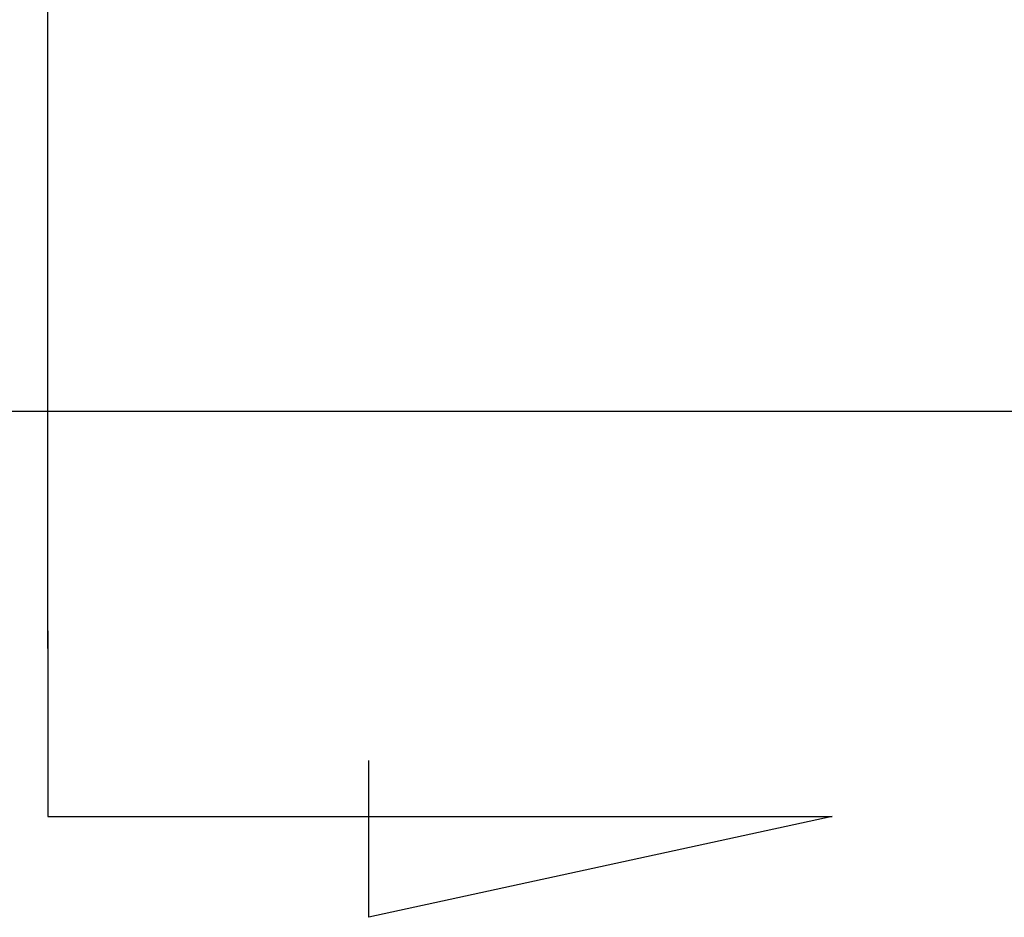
# Model space of a CAD drawing. Header units: millimetres. Extents: x -212 to 3135, y -1694 to 860.
# Tile 505 of 565: x 1102 to 1116, y -670 to -657. Entities that reach past the tile are written whole.
import ezdxf

# ---------------------------------------------------------------- set-up
doc = ezdxf.new("R2010")
doc.units = ezdxf.units.MM
doc.layers.add('2', color=7, linetype='CONTINUOUS', true_color=0xffffff)

msp = doc.modelspace()

# ---------------------------------------------------------------- linework, layer by layer
at = {"layer": '2'}
for p, q in [((1102.727, -665.72), (1102.727, -622.6)), ((1102.727, -665.47), (1102.727, -668.107)), ((1107.287, -669.54), (1107.287, -667.311)), ((1102.727, -668.107), (1113.875, -668.107)), ((1113.875, -668.107), (1107.287, -669.54))]:
    msp.add_line(p, q, dxfattribs=at)
at = {"layer": '2', "linetype": 'Continuous'}
msp.add_line((1204.425, -662.354), (1097.263, -662.354), dxfattribs=at)

doc.saveas('drawing.dxf')
